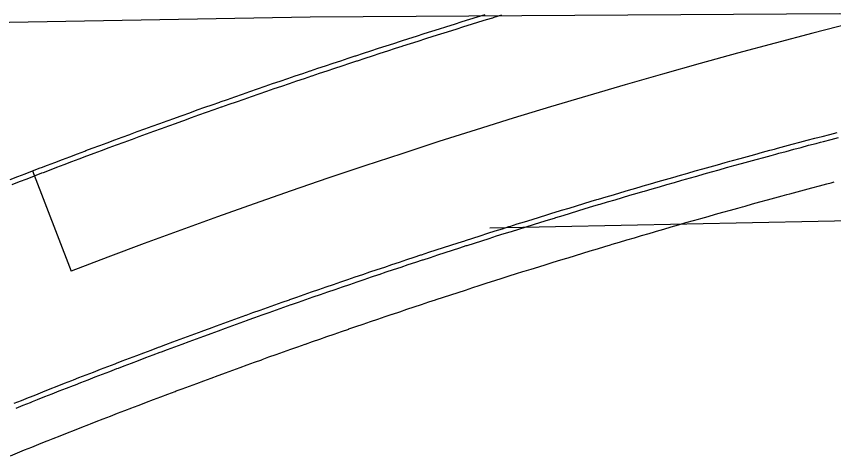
# Model space of a CAD drawing. Extents: x 2145380 to 2157287, y 139568 to 149130.
# Drawn here: x 2152096 to 2152200.1, y 142698.8 to 142754.7 of the extents above; entities that cross this region are included whole.
import ezdxf

# ---------------------------------------------------------------- set-up
doc = ezdxf.new("R2010")
doc.units = 0
for name, color, linetype in [('PR_PREVIOUSLY CONSTRUCTED', 7, 'Continuous'), ('TOPO_Fence', 7, 'Continuous'), ('TOPO_Flowline', 7, 'Continuous')]:
    doc.layers.add(name, color=color, linetype=linetype)

msp = doc.modelspace()

# ---------------------------------------------------------------- linework, layer by layer
at = {"layer": 'PR_PREVIOUSLY CONSTRUCTED'}
msp.add_line((2152098.12, 142735.05), (2152103.02, 142722.28), dxfattribs=at)
for points in [[(2152098.12, 142735.05), (2152099.07, 142735.42), (2152099.25, 142735.49), (2152100.01, 142735.78), (2152100.96, 142736.14), (2152101.91, 142736.5), (2152102.86, 142736.86), (2152103.81, 142737.22), (2152104.76, 142737.58), (2152104.91, 142737.63), (2152105.71, 142737.93), (2152106.67, 142738.29), (2152107.62, 142738.64), (2152108.57, 142738.99), (2152109.52, 142739.35), (2152110.47, 142739.7), (2152110.59, 142739.74), (2152111.43, 142740.05), (2152112.38, 142740.4), (2152113.34, 142740.74), (2152114.29, 142741.09), (2152115.25, 142741.43), (2152116.2, 142741.78), (2152116.28, 142741.81), (2152117.16, 142742.12), (2152118.11, 142742.46), (2152119.07, 142742.81), (2152120.03, 142743.15), (2152120.98, 142743.48), (2152121.94, 142743.82), (2152121.98, 142743.84), (2152122.9, 142744.16), (2152123.86, 142744.49), (2152124.82, 142744.83), (2152125.78, 142745.16), (2152126.74, 142745.5), (2152127.7, 142745.83), (2152127.7, 142745.83), (2152128.66, 142746.16), (2152129.62, 142746.49), (2152130.58, 142746.81), (2152131.54, 142747.14), (2152132.5, 142747.47), (2152133.43, 142747.78), (2152133.46, 142747.79), (2152134.43, 142748.12), (2152135.39, 142748.44), (2152136.35, 142748.76), (2152137.32, 142749.08), (2152138.28, 142749.4), (2152139.17, 142749.69), (2152139.24, 142749.72), (2152140.21, 142750.03), (2152141.17, 142750.35), (2152142.14, 142750.67), (2152143.1, 142750.98), (2152144.07, 142751.29), (2152144.93, 142751.57), (2152145.04, 142751.6), (2152146, 142751.91), (2152146.97, 142752.22), (2152147.94, 142752.53), (2152148.91, 142752.84), (2152149.88, 142753.15), (2152150.7, 142753.4), (2152150.84, 142753.45), (2152151.81, 142753.75), (2152152.78, 142754.06), (2152153.75, 142754.36), (2152154.72, 142754.66), (2152155.69, 142754.96)], [(2152098.36, 142734.43), (2152098.36, 142734.43), (2152099.3, 142734.79), (2152099.49, 142734.86), (2152100.25, 142735.15), (2152101.2, 142735.52), (2152102.15, 142735.88), (2152103.1, 142736.24), (2152104.05, 142736.59), (2152105, 142736.95), (2152105.15, 142737.01), (2152105.95, 142737.31), (2152106.9, 142737.66), (2152107.85, 142738.02), (2152108.8, 142738.37), (2152109.75, 142738.72), (2152110.71, 142739.07), (2152110.82, 142739.11), (2152111.66, 142739.42), (2152112.61, 142739.77), (2152113.56, 142740.12), (2152114.52, 142740.46), (2152115.47, 142740.81), (2152116.43, 142741.15), (2152116.51, 142741.18), (2152117.38, 142741.49), (2152118.34, 142741.84), (2152119.29, 142742.18), (2152120.25, 142742.52), (2152121.21, 142742.86), (2152122.16, 142743.19), (2152122.2, 142743.21), (2152123.12, 142743.53), (2152124.08, 142743.86), (2152125.04, 142744.2), (2152125.99, 142744.53), (2152126.95, 142744.86), (2152127.91, 142745.2), (2152127.92, 142745.2), (2152128.87, 142745.53), (2152129.83, 142745.85), (2152130.79, 142746.18), (2152131.75, 142746.51), (2152132.71, 142746.83), (2152133.64, 142747.15), (2152133.68, 142747.16), (2152134.64, 142747.48), (2152135.6, 142747.8), (2152136.56, 142748.13), (2152137.53, 142748.45), (2152138.49, 142748.77), (2152139.38, 142749.06), (2152139.45, 142749.08), (2152140.42, 142749.4), (2152141.38, 142749.72), (2152142.35, 142750.03), (2152143.31, 142750.34), (2152144.28, 142750.66), (2152145.13, 142750.93), (2152145.24, 142750.97), (2152146.21, 142751.28), (2152147.17, 142751.59), (2152148.14, 142751.9), (2152149.11, 142752.2), (2152150.08, 142752.51), (2152150.9, 142752.77), (2152151.04, 142752.81), (2152152.01, 142753.12), (2152152.98, 142753.42), (2152153.95, 142753.72), (2152154.92, 142754.02), (2152155.89, 142754.32), (2152156.67, 142754.56), (2152156.86, 142754.62), (2152157.83, 142754.92)], [(2152095.77, 142705.46), (2152096.69, 142705.82), (2152097.6, 142706.19), (2152097.85, 142706.29), (2152098.52, 142706.55), (2152099.43, 142706.92), (2152100.35, 142707.28), (2152101.26, 142707.64), (2152102.18, 142708), (2152103.1, 142708.36), (2152103.32, 142708.45), (2152104.02, 142708.72), (2152104.93, 142709.08), (2152105.85, 142709.43), (2152106.77, 142709.79), (2152107.69, 142710.14), (2152108.61, 142710.49), (2152108.79, 142710.56), (2152109.53, 142710.85), (2152110.45, 142711.2), (2152111.37, 142711.55), (2152112.29, 142711.89), (2152113.22, 142712.24), (2152114.14, 142712.59), (2152114.29, 142712.64), (2152115.06, 142712.93), (2152115.98, 142713.28), (2152116.91, 142713.62), (2152117.83, 142713.97), (2152118.76, 142714.31), (2152119.68, 142714.65), (2152119.79, 142714.69), (2152120.61, 142714.99), (2152121.53, 142715.32), (2152122.46, 142715.66), (2152123.38, 142716), (2152124.31, 142716.33), (2152125.24, 142716.67), (2152125.31, 142716.69), (2152126.16, 142717), (2152127.09, 142717.33), (2152128.02, 142717.66), (2152128.95, 142717.99), (2152129.88, 142718.32), (2152130.81, 142718.65), (2152130.85, 142718.66), (2152131.73, 142718.98), (2152132.66, 142719.3), (2152133.59, 142719.63), (2152134.53, 142719.95), (2152135.46, 142720.27), (2152136.39, 142720.59), (2152136.39, 142720.6), (2152137.32, 142720.91), (2152138.25, 142721.23), (2152139.18, 142721.55), (2152140.12, 142721.87), (2152141.05, 142722.19), (2152141.95, 142722.49), (2152141.98, 142722.5), (2152142.92, 142722.81), (2152143.85, 142723.13), (2152144.79, 142723.44), (2152145.72, 142723.75), (2152146.66, 142724.06), (2152147.52, 142724.35), (2152147.59, 142724.37), (2152148.53, 142724.68), (2152149.46, 142724.98), (2152150.4, 142725.29), (2152151.34, 142725.59), (2152152.28, 142725.9), (2152153.11, 142726.16), (2152153.21, 142726.2), (2152154.15, 142726.5), (2152155.09, 142726.8), (2152156.03, 142727.1), (2152156.97, 142727.4), (2152157.91, 142727.69), (2152158.7, 142727.95), (2152158.85, 142727.99), (2152159.79, 142728.29), (2152160.73, 142728.58), (2152161.67, 142728.87), (2152162.61, 142729.16), (2152163.55, 142729.45), (2152164.31, 142729.69), (2152164.49, 142729.74), (2152165.43, 142730.03), (2152166.38, 142730.32), (2152167.32, 142730.61), (2152168.26, 142730.89), (2152169.21, 142731.18), (2152169.93, 142731.39), (2152170.15, 142731.46), (2152171.09, 142731.74), (2152172.04, 142732.02), (2152172.98, 142732.3), (2152173.93, 142732.58), (2152174.87, 142732.86), (2152175.56, 142733.06), (2152175.82, 142733.14), (2152176.76, 142733.41), (2152177.71, 142733.69), (2152178.66, 142733.96), (2152179.6, 142734.23), (2152180.55, 142734.5), (2152181.21, 142734.69), (2152181.5, 142734.77), (2152182.45, 142735.04), (2152183.39, 142735.31), (2152184.34, 142735.58), (2152185.29, 142735.84), (2152186.24, 142736.11), (2152186.86, 142736.28), (2152187.19, 142736.37), (2152188.14, 142736.63), (2152189.09, 142736.9), (2152190.04, 142737.16), (2152190.99, 142737.42), (2152191.94, 142737.67), (2152192.52, 142737.83), (2152192.89, 142737.93), (2152193.84, 142738.19), (2152194.79, 142738.44), (2152195.75, 142738.7), (2152196.7, 142738.95), (2152197.65, 142739.2), (2152198.2, 142739.35), (2152198.6, 142739.45), (2152199.56, 142739.7), (2152200.51, 142739.95)], [(2152096.02, 142704.84), (2152096.93, 142705.2), (2152097.85, 142705.57), (2152098.1, 142705.67), (2152098.76, 142705.93), (2152099.68, 142706.3), (2152100.59, 142706.66), (2152101.51, 142707.02), (2152102.42, 142707.38), (2152103.34, 142707.74), (2152103.56, 142707.82), (2152104.26, 142708.1), (2152105.18, 142708.45), (2152106.09, 142708.81), (2152107.01, 142709.16), (2152107.93, 142709.52), (2152108.85, 142709.87), (2152109.03, 142709.94), (2152109.77, 142710.22), (2152110.69, 142710.57), (2152111.61, 142710.92), (2152112.53, 142711.27), (2152113.45, 142711.62), (2152114.37, 142711.96), (2152114.52, 142712.02), (2152115.3, 142712.31), (2152116.22, 142712.65), (2152117.14, 142713), (2152118.06, 142713.34), (2152118.99, 142713.68), (2152119.91, 142714.02), (2152120.02, 142714.06), (2152120.84, 142714.36), (2152121.76, 142714.7), (2152122.68, 142715.03), (2152123.61, 142715.37), (2152124.54, 142715.71), (2152125.46, 142716.04), (2152125.54, 142716.07), (2152126.39, 142716.37), (2152127.32, 142716.7), (2152128.24, 142717.03), (2152129.17, 142717.36), (2152130.1, 142717.69), (2152131.03, 142718.02), (2152131.07, 142718.03), (2152131.96, 142718.35), (2152132.88, 142718.67), (2152133.81, 142719), (2152134.74, 142719.32), (2152135.67, 142719.64), (2152136.61, 142719.96), (2152136.61, 142719.96), (2152137.54, 142720.28), (2152138.47, 142720.6), (2152139.4, 142720.92), (2152140.33, 142721.24), (2152141.26, 142721.55), (2152142.16, 142721.86), (2152142.2, 142721.87), (2152143.13, 142722.18), (2152144.06, 142722.49), (2152145, 142722.81), (2152145.93, 142723.12), (2152146.87, 142723.43), (2152147.73, 142723.71), (2152147.8, 142723.73), (2152148.74, 142724.04), (2152149.67, 142724.35), (2152150.61, 142724.65), (2152151.54, 142724.96), (2152152.48, 142725.26), (2152153.31, 142725.53), (2152153.42, 142725.56), (2152154.35, 142725.86), (2152155.29, 142726.16), (2152156.23, 142726.46), (2152157.17, 142726.76), (2152158.11, 142727.06), (2152158.9, 142727.31), (2152159.05, 142727.35), (2152159.99, 142727.65), (2152160.93, 142727.94), (2152161.87, 142728.23), (2152162.81, 142728.53), (2152163.75, 142728.82), (2152164.51, 142729.05), (2152164.69, 142729.11), (2152165.63, 142729.39), (2152166.57, 142729.68), (2152167.51, 142729.97), (2152168.45, 142730.25), (2152169.4, 142730.54), (2152170.12, 142730.75), (2152170.34, 142730.82), (2152171.28, 142731.1), (2152172.23, 142731.38), (2152173.17, 142731.66), (2152174.12, 142731.94), (2152175.06, 142732.22), (2152175.75, 142732.42), (2152176, 142732.49), (2152176.95, 142732.77), (2152177.9, 142733.04), (2152178.84, 142733.32), (2152179.79, 142733.59), (2152180.73, 142733.86), (2152181.39, 142734.05), (2152181.68, 142734.13), (2152182.63, 142734.4), (2152183.57, 142734.67), (2152184.52, 142734.93), (2152185.47, 142735.2), (2152186.42, 142735.47), (2152187.04, 142735.64), (2152187.37, 142735.73), (2152188.32, 142735.99), (2152189.27, 142736.25), (2152190.21, 142736.51), (2152191.16, 142736.77), (2152192.11, 142737.03), (2152192.7, 142737.19), (2152193.06, 142737.29), (2152194.02, 142737.54), (2152194.97, 142737.8), (2152195.92, 142738.05), (2152196.87, 142738.31), (2152197.82, 142738.56), (2152198.37, 142738.7), (2152198.77, 142738.81), (2152199.72, 142739.06), (2152200.68, 142739.31)], [(2152095.28, 142733.95), (2152096.22, 142734.32), (2152097.17, 142734.69), (2152098.12, 142735.05)], [(2152095.52, 142733.33), (2152096.46, 142733.7), (2152097.41, 142734.06), (2152098.36, 142734.43)], [(2152095.29, 142698.78), (2152096.19, 142699.15), (2152097.1, 142699.52), (2152098.01, 142699.88), (2152098.92, 142700.25), (2152099.83, 142700.61), (2152100.08, 142700.71), (2152100.73, 142700.97), (2152101.64, 142701.33), (2152102.55, 142701.69), (2152103.46, 142702.05), (2152104.37, 142702.41), (2152105.29, 142702.76), (2152105.5, 142702.85), (2152106.2, 142703.12), (2152107.11, 142703.48), (2152108.02, 142703.83), (2152108.93, 142704.18), (2152109.85, 142704.53), (2152110.76, 142704.88), (2152110.94, 142704.95), (2152111.67, 142705.23), (2152112.59, 142705.58), (2152113.5, 142705.93), (2152114.42, 142706.27), (2152115.33, 142706.62), (2152116.25, 142706.96), (2152116.4, 142707.02), (2152117.17, 142707.31), (2152118.08, 142707.65), (2152119, 142707.99), (2152119.92, 142708.33), (2152120.83, 142708.67), (2152121.75, 142709.01), (2152121.86, 142709.05), (2152122.67, 142709.35), (2152123.59, 142709.68), (2152124.51, 142710.02), (2152125.43, 142710.35), (2152126.35, 142710.68), (2152127.27, 142711.01), (2152127.35, 142711.04), (2152128.19, 142711.35), (2152129.11, 142711.67), (2152130.03, 142712), (2152130.96, 142712.33), (2152131.88, 142712.66), (2152132.8, 142712.98), (2152132.84, 142713), (2152133.72, 142713.31), (2152134.65, 142713.63), (2152135.57, 142713.95), (2152136.5, 142714.27), (2152137.42, 142714.59), (2152138.34, 142714.91), (2152138.35, 142714.92), (2152139.27, 142715.23), (2152140.2, 142715.55), (2152141.12, 142715.87), (2152142.05, 142716.18), (2152142.97, 142716.49), (2152143.87, 142716.8), (2152143.9, 142716.81), (2152144.83, 142717.12), (2152145.76, 142717.43), (2152146.68, 142717.74), (2152147.61, 142718.05), (2152148.54, 142718.36), (2152149.4, 142718.64), (2152149.47, 142718.66), (2152150.4, 142718.97), (2152151.33, 142719.27), (2152152.26, 142719.58), (2152153.19, 142719.88), (2152154.12, 142720.18), (2152154.95, 142720.45), (2152155.05, 142720.48), (2152155.98, 142720.78), (2152156.92, 142721.08), (2152157.85, 142721.37), (2152158.78, 142721.67), (2152159.71, 142721.97), (2152160.51, 142722.22), (2152160.65, 142722.26), (2152161.58, 142722.55), (2152162.52, 142722.84), (2152163.45, 142723.13), (2152164.38, 142723.42), (2152165.32, 142723.71), (2152166.08, 142723.95), (2152166.25, 142724), (2152167.19, 142724.29), (2152168.13, 142724.57), (2152169.06, 142724.86), (2152170, 142725.14), (2152170.93, 142725.42), (2152171.66, 142725.64), (2152171.87, 142725.7), (2152172.81, 142725.98), (2152173.75, 142726.26), (2152174.69, 142726.54), (2152175.62, 142726.82), (2152176.56, 142727.09), (2152177.25, 142727.29), (2152177.5, 142727.37), (2152178.44, 142727.64), (2152179.38, 142727.91), (2152180.32, 142728.19), (2152181.26, 142728.46), (2152182.2, 142728.73), (2152182.85, 142728.91), (2152183.14, 142728.99), (2152184.08, 142729.26), (2152185.03, 142729.53), (2152185.97, 142729.79), (2152186.91, 142730.06), (2152187.85, 142730.32), (2152188.47, 142730.49), (2152188.79, 142730.58), (2152189.74, 142730.84), (2152190.68, 142731.1), (2152191.62, 142731.36), (2152192.57, 142731.62), (2152193.51, 142731.88), (2152194.09, 142732.03), (2152194.46, 142732.13), (2152195.4, 142732.39), (2152196.35, 142732.64), (2152197.29, 142732.89), (2152198.24, 142733.14), (2152199.18, 142733.39), (2152199.73, 142733.54), (2152200.13, 142733.64)]]:
    msp.add_lwpolyline(points, dxfattribs=at)
msp.add_arc((2152419.26, 141899.49), 881.47, 90.40983, 111.02378, dxfattribs=at)
at = {"layer": 'TOPO_Fence'}
msp.add_lwpolyline([(2152156.3, 142727.8), (2152206.45, 142728.83), (2152252.48, 142729.16), (2152282.39, 142729.43)], dxfattribs=at)
at = {"layer": 'TOPO_Flowline'}
for points in [[(2152133.43, 142754.62), (2152083.19, 142753.75), (2152069.62, 142753.67), (2152047.99, 142752.95), (2152026.06, 142752.44), (2152017.87, 142752.19), (2151971.54, 142751.23), (2151964.28, 142750.44), (2151952.33, 142749.27), (2151940.27, 142747.47), (2151919.53, 142747.25), (2151884.55, 142745.62), (2151858.42, 142741.5)], [(2152269.29, 142731.21), (2152263.29, 142738.93), (2152257.26, 142744.28), (2152230.76, 142752.59), (2152200.79, 142755.06), (2152133.43, 142754.62)]]:
    msp.add_lwpolyline(points, dxfattribs=at)

doc.saveas('drawing.dxf')
